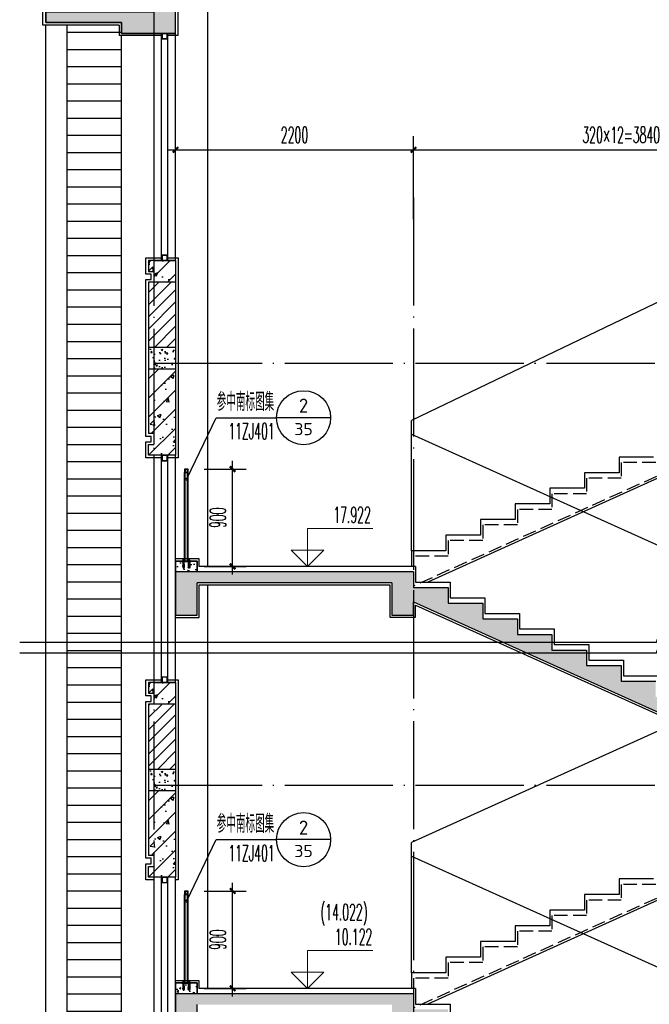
# Model space of a CAD drawing. Extents: x 1779708 to 7299578, y -1121471 to 88434.
# Tile 736 of 1056: x 6197951 to 6203771, y -957841 to -948740. Entities that reach past the tile are written whole.
import ezdxf
from ezdxf.enums import TextEntityAlignment as Align

# ---------------------------------------------------------------- set-up
doc = ezdxf.new("R2010")
doc.units = 0
doc.header["$LTSCALE"] = 1000
doc.header["$MEASUREMENT"] = 0
doc.linetypes.add('DASH', pattern=[0.35, 0.25, -0.1])
doc.linetypes.add('DOTE', pattern=[2.42, 2, -0.2, 0.02, -0.2])
doc.layers.get('0').update_dxf_attribs({"linetype": 'CONTINUOUS'})
doc.layers.get('Defpoints').update_dxf_attribs({"linetype": 'CONTINUOUS'})
doc.layers.add('DIM_ELEV', color=3, linetype='CONTINUOUS', lineweight=13)
for name, color, linetype in [('DIM_IDEN', 3, 'CONTINUOUS'), ('DIM_SYMB', 3, 'CONTINUOUS'), ('DOTE', 1, 'DOTE'), ('LG', 32, 'CONTINUOUS'), ('PUB_DIM', 3, 'CONTINUOUS'), ('PUB_TEXT', 7, 'CONTINUOUS'), ('S_E_STAIR', 4, 'CONTINUOUS'), ('WALL', 255, 'CONTINUOUS'), ('WINDOW', 2, 'CONTINUOUS'), ('可见线', 6, 'CONTINUOUS'), ('填充细线', 8, 'CONTINUOUS'), ('栏杆', 6, 'CONTINUOUS'), ('立面细线', 114, 'CONTINUOUS'), ('粉刷线', 213, 'CONTINUOUS')]:
    doc.layers.add(name, color=color, linetype=linetype)
doc.styles.add('_TCH_DIM', font='SIMPLEX.shx', dxfattribs={"width": 0.7, "bigfont": 'GBCBIG.shx'})
doc.styles.add('_TCH_DIM_T3', font='SIMPLEX.shx', dxfattribs={"width": 0.494118, "bigfont": 'GBCBIG.shx'})
doc.styles.get("Standard").update_dxf_attribs({"font": 'GBENOR', "bigfont": 'GBCBIG'})
doc.dimstyles.new('_TCH_ARCH&&50', dxfattribs={"dimtxt": 148.75, "dimasz": 50, "dimexe": 125, "dimexo": 150, "dimgap": 63.125, "dimtad": 1, "dimdec": 0, "dimzin": 0, "dimdsep": 46, "dimtxsty": '_TCH_DIM_T3', "dimblk": 'ARCHTICK', "dimcen": 0.09, "dimdle": 75, "dimclrt": 7, "dimazin": 2, "dimtfac": 1, "dimtdec": 0, "dimtix": 1, "dimtmove": 2, "dimatfit": 3, "dimfxl": 250, "dimtolj": 1, "dimtzin": 0, "dimarcsym": 0})
pattern_1 = [(45, (754033.014, 171675.97), (-56.1266008, 56.1266008), [])]
pattern_2 = [(45, (0, 0), (-88.3883476, 88.3883476), []), (50, (0, 0), (358.630091, -31.376067), [37.5, -412.5]), (355, (0, 0), (-69.375667, 376.096067), [30, -330]), (100.4514, (29.9, -2.6), (289.25469, 344.719771), [31.870095, -350.571056]), (46.1842, (0, 100), (533.620524, -82.759507), [56.25, -618.75]), (96.6356, (44.47, 93.1), (467.331353, 487.058935), [47.805144, -525.8565]), (351.1842, (0, 100), (467.330973, 487.0593), [45, -495]), (21, (50, 75), (298.453526, -201.309445), [37.5, -412.5]), (326, (50, 75), (121.657666, 362.575023), [30, -330]), (71.4514, (74.87, 58.22), (420.111314, 161.265248), [31.870095, -350.571056]), (37.5, (0, 0), (6.0799277, 166.446927), [0, -326, 0, -335, 0, -331.25]), (7.5, (0, 0), (131.5347687, 197.205856), [0, -191, 0, -318.5, 0, -126.25]), (327.5, (-111.5, 0), (266.911218, -11.277436), [0, -125, 0, -390, 0, -517.5]), (317.5, (-161.5, 0), (291.593085, 50.052491), [0, -162.5, 0, -259, 0, -367.5])]

# ---------------------------------------------------------------- blocks, each defined once
blk = doc.blocks.new('A$C7C724075')
at = {"layer": 'LG'}
for p, q in [((24, 65.4), (24, 883.4)), ((30, 65.4), (30, 883.4)), ((50, 65.4), (50, 883.4)), ((56, 65.4), (56, 883.4)), ((5.8, 67.3), (24, 67.3)), ((5.8, 65.4), (5.8, 67.3)), ((24, 65.4), (5.8, 65.4)), ((7.6, 74.9), (7.6, 70.5)), ((7.6, 69.1), (7.6, 67.3)), ((22.2, 69.1), (7.6, 69.1)), ((8.5, 13.7), (7.9, 4.5)), ((7.9, 4.5), (10.4, 4.5)), ((8.5, 54.5), (8.5, 13.7)), ((21.3, 54.5), (8.5, 54.5)), ((10.4, 4.5), (9.5, 0)), ((20, 76.4), (9.8, 76.4)), ((20, 69.1), (9.8, 69.1)), ((10.4, 79.1), (11.3, 80)), ((10.4, 79.1), (19.5, 79.1)), ((10.4, 76.4), (10.4, 79.1)), ((10.4, 54.5), (10.4, 65.4)), ((10.4, 36.4), (12.2, 36.4)), ((10.4, 4.5), (10.4, 36.4)), ((11.3, 80), (18.5, 80)), ((11.3, 70.5), (11.3, 74.9)), ((12.2, 36.4), (12.2, 4.5)), ((12.2, 4.5), (17.6, 4.5)), ((17.6, 4.5), (17.6, 36.4)), ((17.6, 36.4), (19.5, 36.4)), ((18.4, 70.5), (18.4, 74.9)), ((18.5, 80), (19.5, 79.1)), ((19.5, 79.1), (19.5, 76.4)), ((19.5, 54.5), (19.5, 65.4)), ((19.5, 36.4), (19.5, 4.5)), ((20.4, 0), (19.5, 4.5)), ((19.5, 4.5), (21.9, 4.5)), ((21.3, 13.7), (21.3, 54.5)), ((21.9, 4.5), (21.3, 13.7)), ((22.2, 70.5), (22.2, 74.9)), ((22.2, 67.3), (22.2, 69.1)), ((24, 67.3), (24, 65.4)), ((69.6, 79.1), (60.5, 79.1)), ((60.5, 54.5), (60.5, 65.4)), ((61.6, 70.5), (61.6, 74.9)), ((68.7, 70.5), (68.7, 74.9)), ((69.6, 54.5), (69.6, 65.4)), ((9.5, 0), (20.4, 0))]:
    blk.add_line(p, q, dxfattribs=at)
for points in [[(24, 915.4), (56, 915.4), (56, 883.4), (24, 883.4)], [(29, 910.4), (51, 910.4), (51, 888.4), (29, 888.4)], [(0, 59.4), (80, 59.4), (80, 65.4), (0, 65.4)], [(56, 65.4), (74.2, 65.4), (74.2, 67.3), (56, 67.3)], [(62.4, 4.5), (62.4, 36.4), (60.5, 36.4), (60.5, 4.5), (58.1, 4.5), (58.7, 13.7), (58.7, 54.5), (71.5, 54.5), (71.5, 13.7), (72.1, 4.5), (69.6, 4.5), (69.6, 36.4), (67.8, 36.4), (67.8, 4.5)]]:
    blk.add_lwpolyline(points, close=True, dxfattribs=at)
blk.add_lwpolyline([(60.9, 69.8, -0.152179), (58.5, 69.8, -0.414214), (57.8, 70.5), (57.8, 74.9, -0.414214), (58.5, 75.6, -0.152179), (60.9, 75.6, -0.414214), (61.6, 74.9, -0.414214), (62.4, 75.6, -0.106972), (68, 75.6, -0.414214), (68.7, 74.9, -0.414214), (69.5, 75.6, -0.163695), (71.6, 75.6, -0.414214), (72.4, 74.9), (72.4, 70.5, -0.414214), (71.6, 69.8, -0.163695), (69.5, 69.8, -0.414214), (68.7, 70.5, -0.414214), (68, 69.8, -0.106972), (62.4, 69.8, -0.414214), (61.6, 70.5, -0.414214)], format="xyb", close=True, dxfattribs=at)
for points in [[(57.8, 67.3), (57.8, 69.1), (72.4, 69.1), (72.4, 67.3)], [(69.6, 4.5), (70.5, 0), (59.6, 0), (60.5, 4.5)], [(69.6, 76.4), (69.6, 79.1), (68.7, 80), (61.5, 80), (60.5, 79.1), (60.5, 76.4)]]:
    blk.add_lwpolyline(points, dxfattribs=at)
for points in [[(59.3, 75.8, 0.133077), (60, 76.4), (70.2, 76.4, 0.130908), (70.8, 75.8)], [(59.3, 69.6, -0.133077), (60, 69.1), (70.2, 69.1, -0.130908), (70.8, 69.6)]]:
    blk.add_lwpolyline(points, format="xyb", dxfattribs=at)
at = {"layer": 'LG', "extrusion": (0, 0, -1)}
for centre, major_axis, start_param, end_param in [((8.4, 74.9), (-0.514, 0.514), 5.497787, 7.068583), ((8.4, 70.5), (0.514, 0.514), 2.356194, 3.926991), ((9.5, 72.4), (-2.42, 2.42), 0.460887, 1.10991), ((9.5, 73.1), (-2.42, 2.42), 3.602479, 4.251502), ((8.4, 77.3), (-1.17, 1.17), 2.950906, 3.471579), ((8.4, 68.2), (1.17, 1.17), -0.329986, 0.190687), ((10.5, 74.9), (0.514, 0.514), -0.785398, 0.785398), ((10.5, 70.5), (-0.514, 0.514), 2.356194, 3.926991), ((12, 74.9), (-0.514, 0.514), 5.497787, 7.068583), ((12, 70.5), (0.514, 0.514), 2.356194, 3.926991), ((14.8, 62.6), (9.42, 9.42), -0.998532, -0.572265), ((14.8, 82.8), (9.42, 9.42), 2.143061, 2.569328), ((17.6, 74.9), (0.514, 0.514), -0.785398, 0.785398), ((17.6, 70.5), (-0.514, 0.514), 2.356194, 3.926991), ((19.1, 74.9), (-0.514, 0.514), 5.497787, 7.068583), ((19.1, 70.5), (0.514, 0.514), 2.356194, 3.926991), ((20.3, 71.8), (-2.81, 2.81), 0.483357, 1.08744), ((20.3, 73.6), (-2.81, 2.81), 3.624949, 4.229032), ((21.4, 77.3), (1.17, 1.17), 2.80308, 3.332279), ((21.4, 68.2), (-1.17, 1.17), 6.092499, 6.621698), ((21.5, 74.9), (0.514, 0.514), -0.785398, 0.785398), ((21.5, 70.5), (-0.514, 0.514), 2.356194, 3.926991)]:
    blk.add_ellipse(centre, major_axis=major_axis, ratio=1, start_param=start_param, end_param=end_param, dxfattribs=at)
blk = doc.blocks.new('_ArchTick')
at = {"color": 0, "linetype": 'ByBlock', "const_width": 0.4}
blk.add_lwpolyline([(-0.5, -0.5), (0.5, 0.5)], dxfattribs=at)
blk = doc.blocks.new('*D2149')
at = {"layer": 'Defpoints', "color": 0, "transparency": 16777216}
for p in [(6201591.5, -949942.5), (6199391.5, -950734.5), (6201591.5, -950734.5)]:
    blk.add_point(p, dxfattribs=at)
at = {"layer": 'PUB_DIM', "color": 0, "lineweight": -2, "transparency": 16777216}
for p, q in [((6199391.5, -950584.5), (6199391.5, -949817.5)), ((6201591.5, -950584.5), (6201591.5, -949817.5)), ((6199316.5, -949942.5), (6201666.5, -949942.5))]:
    blk.add_line(p, q, dxfattribs=at)
at = {"layer": 'PUB_DIM', "color": 0, "lineweight": -2, "transparency": 16777216, "xscale": 50, "yscale": 50, "zscale": 50, "rotation": 180}
blk.add_blockref('_ArchTick', (6199391.5, -949942.5), dxfattribs=at)
at = {"layer": 'PUB_DIM', "color": 0, "lineweight": -2, "transparency": 16777216, "xscale": 50, "yscale": 50, "zscale": 50}
blk.add_blockref('_ArchTick', (6201591.5, -949942.5), dxfattribs=at)
at = {"layer": 'PUB_DIM', "color": 7, "transparency": 16777216, "insert": (6200491.5, -949805), "char_height": 148.75, "attachment_point": 5, "style": '_TCH_DIM_T3'}
blk.add_mtext('\\A1;2200', dxfattribs=at)
blk = doc.blocks.new('*D2150')
at = {"layer": 'Defpoints', "color": 0, "transparency": 16777216}
for p in [(6205431.5, -949942.5), (6201591.5, -950734.5), (6205431.5, -950734.5)]:
    blk.add_point(p, dxfattribs=at)
at = {"layer": 'PUB_DIM', "color": 0, "lineweight": -2, "transparency": 16777216}
for p, q in [((6201591.5, -950584.5), (6201591.5, -949817.5)), ((6205431.5, -950584.5), (6205431.5, -949817.5)), ((6201516.5, -949942.5), (6205506.5, -949942.5))]:
    blk.add_line(p, q, dxfattribs=at)
at = {"layer": 'PUB_DIM', "color": 0, "lineweight": -2, "transparency": 16777216, "xscale": 50, "yscale": 50, "zscale": 50, "rotation": 180}
blk.add_blockref('_ArchTick', (6201591.5, -949942.5), dxfattribs=at)
at = {"layer": 'PUB_DIM', "color": 0, "lineweight": -2, "transparency": 16777216, "xscale": 50, "yscale": 50, "zscale": 50}
blk.add_blockref('_ArchTick', (6205431.5, -949942.5), dxfattribs=at)
at = {"layer": 'PUB_DIM', "color": 7, "transparency": 16777216, "insert": (6203511.5, -949805), "char_height": 148.75, "attachment_point": 5, "style": '_TCH_DIM_T3'}
blk.add_mtext('\\A1;320×12=3840', dxfattribs=at)
blk = doc.blocks.new('*D2245')
at = {"layer": 'Defpoints', "color": 0, "transparency": 16777216}
for p in [(6199507.5, -952894.1), (6199919.4, -952894.1), (6199507.5, -953794.1)]:
    blk.add_point(p, dxfattribs=at)
at = {"layer": 'PUB_DIM', "color": 0, "lineweight": -2, "transparency": 16777216}
for p, q in [((6199657.5, -952894.1), (6200044.4, -952894.1)), ((6199919.4, -953869.1), (6199919.4, -952819.1)), ((6199657.5, -953794.1), (6200044.4, -953794.1))]:
    blk.add_line(p, q, dxfattribs=at)
at = {"layer": 'PUB_DIM', "color": 0, "lineweight": -2, "transparency": 16777216, "xscale": 50, "yscale": 50, "zscale": 50}
for p, rotation in [((6199919.4, -952894.1), 90), ((6199919.4, -953794.1), 270)]:
    blk.add_blockref('_ArchTick', p, dxfattribs=dict(at, rotation=rotation))
at = {"layer": 'PUB_DIM', "color": 7, "transparency": 16777216, "insert": (6199781.9, -953344.1), "char_height": 148.75, "attachment_point": 5, "rotation": 90, "style": '_TCH_DIM_T3'}
blk.add_mtext('\\A1;900', dxfattribs=at)
blk = doc.blocks.new('*D2246')
at = {"layer": 'Defpoints', "color": 0, "transparency": 16777216}
for p in [(6199507.5, -956794.1), (6199919.4, -956794.1), (6199507.5, -957694.1)]:
    blk.add_point(p, dxfattribs=at)
at = {"layer": 'PUB_DIM', "color": 0, "lineweight": -2, "transparency": 16777216}
for p, q in [((6199657.5, -956794.1), (6200044.4, -956794.1)), ((6199919.4, -957769.1), (6199919.4, -956719.1)), ((6199657.5, -957694.1), (6200044.4, -957694.1))]:
    blk.add_line(p, q, dxfattribs=at)
at = {"layer": 'PUB_DIM', "color": 0, "lineweight": -2, "transparency": 16777216, "xscale": 50, "yscale": 50, "zscale": 50}
for p, rotation in [((6199919.4, -956794.1), 90), ((6199919.4, -957694.1), 270)]:
    blk.add_blockref('_ArchTick', p, dxfattribs=dict(at, rotation=rotation))
at = {"layer": 'PUB_DIM', "color": 7, "transparency": 16777216, "insert": (6199781.9, -957244.1), "char_height": 148.75, "attachment_point": 5, "rotation": 90, "style": '_TCH_DIM_T3'}
blk.add_mtext('\\A1;900', dxfattribs=at)

msp = doc.modelspace()

# ---------------------------------------------------------------- hatches: boundary and pattern name
at = {"layer": '填充细线'}
h = msp.add_hatch(dxfattribs=at)
h.set_pattern_fill('钢筋混凝土', color=256, scale=50, style=0)
h.set_pattern_definition([(45, (754033.01, 172694.52), (-88.3883476, 88.3883476), []), (50, (754033, 172694.52), (358.630091, -31.376067), [37.5, -412.5]), (355, (754033, 172694.52), (-69.375667, 376.096067), [30, -330]), (100.4514, (754062.9, 172691.9), (289.25469, 344.71977), [31.870095, -350.571056]), (46.1842, (754033, 172794.52), (533.620524, -82.759507), [56.25, -618.75]), (96.6356, (754077.5, 172787.63), (467.331353, 487.058935), [47.805144, -525.8565]), (351.1842, (754033, 172794.5), (467.33097, 487.0593), [45, -495]), (21, (754083, 172769.52), (298.453526, -201.309445), [37.5, -412.5]), (326, (754083, 172769.52), (121.657666, 362.575023), [30, -330]), (71.4514, (754107.9, 172752.75), (420.111314, 161.265248), [31.870095, -350.571056]), (37.5, (754033.01, 172694.52), (6.0799277, 166.446927), [0, -326, 0, -335, 0, -331.25]), (7.5, (754033.01, 172694.52), (131.534769, 197.205856), [0, -191, 0, -318.5, 0, -126.25]), (327.5, (753921.51, 172694.52), (266.911218, -11.277436), [0, -125, 0, -390, 0, -517.5]), (317.5, (753871.51, 172694.52), (291.593085, 50.052491), [0, -162.5, 0, -259, 0, -367.5])])
h.paths.add_polyline_path([(6199391.5, -948116.3), (6208791.5, -948116.3), (6208791.5, -948616.3), (6208991.5, -948616.3), (6208991.5, -948116.3), (6209591.5, -948116.3), (6209591.5, -948016.3), (6199391.5, -948016.3), (6199391.5, -946866.3), (6198091.5, -946866.3), (6198091.5, -946966.3), (6199191.5, -946966.3), (6199191.5, -948666.3), (6198191.5, -948666.3), (6198191.5, -948766.3), (6198891.5, -948766.3), (6198891.5, -948866.3), (6199391.5, -948866.3)])
h = msp.add_hatch(dxfattribs=at)
h.set_pattern_fill('钢筋混凝土', color=256, scale=50)
h.set_pattern_definition([(45, (6199141.52, -951166.29), (-88.39, 88.39), []), (50, (6199141.52, -951166.3), (358.63, -31.38), [37.5, -412.5]), (355, (6199141.52, -951166.3), (-69.38, 376.1), [30, -330]), (100.45, (6199171.4, -951168.9), (289.25, 344.72), [31.87, -350.57]), (46.18, (6199141.5, -951066.3), (533.6, -82.76), [56.25, -618.75]), (96.64, (6199186, -951073.2), (467.33, 487.06), [47.8, -525.86]), (351.18, (6199141.5, -951066.3), (467.33, 487.06), [45, -495]), (21, (6199191.52, -951091.3), (298.45, -201.3), [37.5, -412.5]), (326, (6199191.52, -951091.3), (121.66, 362.58), [30, -330]), (71.45, (6199216.4, -951108.06), (420.1, 161.27), [31.87, -350.57]), (37.5, (6199141.52, -951166.29), (6.08, 166.447), [0, -326, 0, -335, 0, -331.25]), (7.5, (6199141.52, -951166.29), (131.53, 197.21), [0, -191, 0, -318.5, 0, -126.25]), (327.5, (6199030.02, -951166.29), (266.91, -11.277), [0, -125, 0, -390, 0, -517.5]), (317.5, (6198980.02, -951166.29), (291.59, 50.05), [0, -162.5, 0, -259, 0, -367.5])])
h.paths.add_polyline_path([(6199391.5, -950966.3), (6199141.5, -950966.3), (6199141.5, -951066.3), (6199191.5, -951066.3), (6199191.5, -951166.3), (6199391.5, -951166.3)])
h = msp.add_hatch(dxfattribs=at)
h.set_pattern_fill('ANSI31', color=256, scale=50, style=0)
h.set_pattern_definition(pattern_1)
h.paths.add_polyline_path([(6199391.5, -951166.3), (6199141.5, -951166.3), (6199141.5, -951766.3), (6199391.5, -951766.3)])
h = msp.add_hatch(dxfattribs=at)
h.set_pattern_fill('混凝土', color=256, scale=20)
h.set_pattern_definition([(50, (6199191.52, -951966.29), (143.45, -12.55), [15, -165]), (355, (6199191.52, -951966.29), (-27.75, 150.44), [12, -132]), (100.45, (6199203.47, -951967.33), (115.7, 137.89), [12.75, -140.23]), (46.184, (6199191.52, -951926.29), (213.45, -33.1), [22.5, -247.5]), (96.64, (6199209.3, -951929.05), (186.93, 194.82), [19.12, -210.34]), (351.18, (6199191.52, -951926.29), (186.93, 194.82), [18, -198]), (21, (6199211.52, -951936.29), (119.38, -80.524), [15, -165]), (326, (6199211.52, -951936.29), (48.66, 145.03), [12, -132]), (71.45, (6199221.47, -951943), (168.045, 64.51), [12.75, -140.23]), (37.5, (6199191.52, -951966.286), (2.432, 66.579), [0, -130.4, 0, -134, 0, -132.5]), (7.5, (6199191.52, -951966.286), (52.614, 78.882), [0, -76.4, 0, -127.4, 0, -50.5]), (327.5, (6199146.92, -951966.286), (106.7645, -4.511), [0, -50, 0, -156, 0, -207]), (317.5, (6199126.92, -951966.29), (116.637, 20.02), [0, -65, 0, -103.6, 0, -147])])
h.paths.add_polyline_path([(6199391.5, -951766.3), (6199141.5, -951766.3), (6199141.5, -951966.3), (6199391.5, -951966.3)])
h = msp.add_hatch(dxfattribs=at)
h.set_pattern_fill('钢筋混凝土', color=256, scale=50)
h.set_pattern_definition([(45, (754033.01, 171675.97), (-88.3883476, 88.3883476), []), (50, (754033, 171675.97), (358.630091, -31.376067), [37.5, -412.5]), (355, (754033, 171675.97), (-69.375667, 376.096067), [30, -330]), (100.4514, (754062.9, 171673.35), (289.25469, 344.71977), [31.870095, -350.571056]), (46.1842, (754033, 171775.97), (533.620524, -82.759507), [56.25, -618.75]), (96.6356, (754077.5, 171769.07), (467.331353, 487.058935), [47.805144, -525.8565]), (351.1842, (754033, 171775.97), (467.33097, 487.0593), [45, -495]), (21, (754083, 171750.97), (298.453526, -201.309445), [37.5, -412.5]), (326, (754083, 171750.97), (121.657666, 362.575023), [30, -330]), (71.4514, (754107.9, 171734.2), (420.111314, 161.265248), [31.870095, -350.571056]), (37.5, (754033.01, 171675.97), (6.0799277, 166.446927), [0, -326, 0, -335, 0, -331.25]), (7.5, (754033.01, 171675.97), (131.534769, 197.205856), [0, -191, 0, -318.5, 0, -126.25]), (327.5, (753921.51, 171675.97), (266.911218, -11.277436), [0, -125, 0, -390, 0, -517.5]), (317.5, (753871.51, 171675.97), (291.593085, 50.052491), [0, -162.5, 0, -259, 0, -367.5])])
h.paths.add_polyline_path([(6199391.5, -951966.3), (6199191.5, -951966.3), (6199191.5, -952766.3), (6199391.5, -952766.3)])
h.paths.add_polyline_path([(6199191.5, -951966.3), (6199141.5, -951966.3), (6199141.5, -952566.3), (6199191.5, -952566.3)])
h.paths.add_polyline_path([(6199191.5, -952666.3), (6199141.5, -952666.3), (6199141.5, -952766.3), (6199191.5, -952766.3)])
h = msp.add_hatch(dxfattribs=at)
h.set_pattern_fill('混凝土', color=256, scale=20, style=0)
h.set_pattern_definition([(50, (913294.77, 172766.75), (143.4520365, -12.550427), [15, -165]), (355, (913294.77, 172766.75), (-27.7502667, 150.4384267), [12, -132]), (100.4514, (913306.72, 172765.7), (115.7018763, 137.8879084), [12.748038, -140.2284224]), (46.1842, (913294.77, 172806.75), (213.44821, -33.103803), [22.5, -247.5]), (96.6356, (913312.56, 172803.99), (186.932541, 194.823574), [19.122058, -210.3426]), (351.1842, (913294.77, 172806.75), (186.932389, 194.82372), [18, -198]), (21, (913314.77, 172796.75), (119.3814104, -80.5237781), [15, -165]), (326, (913314.77, 172796.75), (48.6630664, 145.030009), [12, -132]), (71.4514, (913324.72, 172790.04), (168.0445257, 64.5060993), [12.748038, -140.2284224]), (37.5, (913294.77, 172766.746), (2.43197106, 66.57877077), [0, -130.4, 0, -134, 0, -132.5]), (7.5, (913294.77, 172766.746), (52.6139075, 78.8823424), [0, -76.4, 0, -127.4, 0, -50.5]), (327.5, (913250.17, 172766.746), (106.76448723, -4.51097435), [0, -50, 0, -156, 0, -207]), (317.5, (913230.17, 172766.75), (116.6372339, 20.0209965), [0, -65, 0, -103.6, 0, -147])])
h.paths.add_polyline_path([(6199391.5, -953744.1), (6199591.5, -953744.1), (6199591.5, -953844.1), (6199391.5, -953844.1)])
h = msp.add_hatch(dxfattribs=at)
h.set_pattern_fill('钢筋混凝土', color=256, scale=50, style=0)
h.set_pattern_definition(pattern_2)
h.paths.add_polyline_path([(6209591.5, -955917), (6208991.5, -955917), (6208991.5, -956017), (6209591.5, -956017)])
h.paths.add_polyline_path([(6208991.5, -956466.3), (6208991.5, -955866.3), (6205751.5, -955866.3), (6205751.5, -955721.8), (6205431.5, -955721.8), (6205431.5, -955577.4), (6205111.5, -955577.4), (6205111.5, -955433), (6204791.5, -955433), (6204791.5, -955288.5), (6204471.5, -955288.5), (6204471.5, -955144.1), (6204151.5, -955144.1), (6204151.5, -954999.6), (6203831.5, -954999.6), (6203831.5, -954855.2), (6203511.5, -954855.2), (6203511.5, -954710.7), (6203191.5, -954710.7), (6203191.5, -954566.3), (6202871.5, -954566.3), (6202871.5, -954421.8), (6202551.5, -954421.8), (6202551.5, -954277.4), (6202231.5, -954277.4), (6202231.5, -954133), (6201911.5, -954133), (6201911.5, -953988.5), (6201591.5, -953988.5), (6201591.5, -953844.1), (6199391.5, -953844.1), (6199391.5, -954244.1), (6199591.5, -954244.1), (6199591.5, -953944.1), (6201391.5, -953944.1), (6201391.5, -954244.1), (6201591.5, -954244.1), (6201591.5, -954120.2), (6205751.5, -955997.9), (6205751.5, -956267), (6205951.5, -956267), (6205951.5, -955967), (6208791.5, -955967), (6208791.5, -956466.3)])
h = msp.add_hatch(dxfattribs=at)
h.set_pattern_fill('钢筋混凝土', color=256, scale=50)
h.set_pattern_definition([(45, (6199141.52, -955066.29), (-88.39, 88.39), []), (50, (6199141.52, -955066.3), (358.63, -31.38), [37.5, -412.5]), (355, (6199141.52, -955066.3), (-69.38, 376.1), [30, -330]), (100.45, (6199171.4, -955068.9), (289.25, 344.72), [31.87, -350.57]), (46.18, (6199141.5, -954966.3), (533.6, -82.76), [56.25, -618.75]), (96.64, (6199186, -954973.2), (467.33, 487.06), [47.8, -525.86]), (351.18, (6199141.5, -954966.3), (467.33, 487.06), [45, -495]), (21, (6199191.52, -954991.3), (298.45, -201.3), [37.5, -412.5]), (326, (6199191.52, -954991.3), (121.66, 362.58), [30, -330]), (71.45, (6199216.4, -955008.06), (420.1, 161.27), [31.87, -350.57]), (37.5, (6199141.52, -955066.29), (6.08, 166.447), [0, -326, 0, -335, 0, -331.25]), (7.5, (6199141.52, -955066.29), (131.53, 197.21), [0, -191, 0, -318.5, 0, -126.25]), (327.5, (6199030.02, -955066.29), (266.91, -11.277), [0, -125, 0, -390, 0, -517.5]), (317.5, (6198980.02, -955066.29), (291.59, 50.05), [0, -162.5, 0, -259, 0, -367.5])])
h.paths.add_polyline_path([(6199391.5, -954866.3), (6199141.5, -954866.3), (6199141.5, -954966.3), (6199191.5, -954966.3), (6199191.5, -955066.3), (6199391.5, -955066.3)])
h = msp.add_hatch(dxfattribs=at)
h.set_pattern_fill('ANSI31', color=256, scale=50, style=0)
h.set_pattern_definition(pattern_1)
h.paths.add_polyline_path([(6199391.5, -955066.3), (6199141.5, -955066.3), (6199141.5, -955666.3), (6199391.5, -955666.3)])
h = msp.add_hatch(dxfattribs=at)
h.set_pattern_fill('混凝土', color=256, scale=20)
h.set_pattern_definition([(50, (6199191.52, -955866.29), (143.45, -12.55), [15, -165]), (355, (6199191.52, -955866.29), (-27.75, 150.44), [12, -132]), (100.45, (6199203.47, -955867.33), (115.7, 137.89), [12.75, -140.23]), (46.184, (6199191.52, -955826.29), (213.45, -33.1), [22.5, -247.5]), (96.64, (6199209.3, -955829.05), (186.93, 194.82), [19.12, -210.34]), (351.18, (6199191.52, -955826.29), (186.93, 194.82), [18, -198]), (21, (6199211.52, -955836.29), (119.38, -80.524), [15, -165]), (326, (6199211.52, -955836.29), (48.66, 145.03), [12, -132]), (71.45, (6199221.47, -955843), (168.045, 64.51), [12.75, -140.23]), (37.5, (6199191.52, -955866.286), (2.432, 66.579), [0, -130.4, 0, -134, 0, -132.5]), (7.5, (6199191.52, -955866.286), (52.614, 78.882), [0, -76.4, 0, -127.4, 0, -50.5]), (327.5, (6199146.92, -955866.286), (106.7645, -4.511), [0, -50, 0, -156, 0, -207]), (317.5, (6199126.92, -955866.29), (116.637, 20.02), [0, -65, 0, -103.6, 0, -147])])
h.paths.add_polyline_path([(6199391.5, -955666.3), (6199141.5, -955666.3), (6199141.5, -955866.3), (6199391.5, -955866.3)])
h = msp.add_hatch(dxfattribs=at)
h.set_pattern_fill('钢筋混凝土', color=256, scale=50)
h.set_pattern_definition([(45, (754033.01, 167775.97), (-88.3883476, 88.3883476), []), (50, (754033, 167775.97), (358.630091, -31.376067), [37.5, -412.5]), (355, (754033, 167775.97), (-69.375667, 376.096067), [30, -330]), (100.4514, (754062.9, 167773.35), (289.25469, 344.71977), [31.870095, -350.571056]), (46.1842, (754033, 167875.97), (533.620524, -82.759507), [56.25, -618.75]), (96.6356, (754077.5, 167869.07), (467.331353, 487.058935), [47.805144, -525.8565]), (351.1842, (754033, 167875.97), (467.33097, 487.0593), [45, -495]), (21, (754083, 167850.97), (298.453526, -201.309445), [37.5, -412.5]), (326, (754083, 167850.97), (121.657666, 362.575023), [30, -330]), (71.4514, (754107.9, 167834.2), (420.111314, 161.265248), [31.870095, -350.571056]), (37.5, (754033.01, 167775.97), (6.0799277, 166.446927), [0, -326, 0, -335, 0, -331.25]), (7.5, (754033.01, 167775.97), (131.534769, 197.205856), [0, -191, 0, -318.5, 0, -126.25]), (327.5, (753921.51, 167775.97), (266.911218, -11.277436), [0, -125, 0, -390, 0, -517.5]), (317.5, (753871.51, 167775.97), (291.593085, 50.052491), [0, -162.5, 0, -259, 0, -367.5])])
h.paths.add_polyline_path([(6199391.5, -955866.3), (6199191.5, -955866.3), (6199191.5, -956666.3), (6199391.5, -956666.3)])
h.paths.add_polyline_path([(6199191.5, -955866.3), (6199141.5, -955866.3), (6199141.5, -956466.3), (6199191.5, -956466.3)])
h.paths.add_polyline_path([(6199191.5, -956566.3), (6199141.5, -956566.3), (6199141.5, -956666.3), (6199191.5, -956666.3)])
h = msp.add_hatch(dxfattribs=at)
h.set_pattern_fill('混凝土', color=256, scale=20, style=0)
h.set_pattern_definition([(50, (913344.77, 168866.75), (143.4520365, -12.550427), [15, -165]), (355, (913344.77, 168866.75), (-27.7502667, 150.4384267), [12, -132]), (100.4514, (913356.72, 168865.7), (115.7018763, 137.8879084), [12.748038, -140.2284224]), (46.1842, (913344.77, 168906.75), (213.44821, -33.103803), [22.5, -247.5]), (96.6356, (913362.56, 168903.99), (186.932541, 194.823574), [19.122058, -210.3426]), (351.1842, (913344.77, 168906.75), (186.932389, 194.82372), [18, -198]), (21, (913364.77, 168896.75), (119.3814104, -80.5237781), [15, -165]), (326, (913364.77, 168896.75), (48.6630664, 145.030009), [12, -132]), (71.4514, (913374.72, 168890.04), (168.0445257, 64.5060993), [12.748038, -140.2284224]), (37.5, (913344.77, 168866.746), (2.43197106, 66.57877077), [0, -130.4, 0, -134, 0, -132.5]), (7.5, (913344.77, 168866.746), (52.6139075, 78.8823424), [0, -76.4, 0, -127.4, 0, -50.5]), (327.5, (913300.17, 168866.746), (106.76448723, -4.51097435), [0, -50, 0, -156, 0, -207]), (317.5, (913280.17, 168866.75), (116.6372339, 20.0209965), [0, -65, 0, -103.6, 0, -147])])
h.paths.add_polyline_path([(6199391.5, -957644.1), (6199591.5, -957644.1), (6199591.5, -957744.1), (6199391.5, -957744.1)])
h = msp.add_hatch(dxfattribs=at)
h.set_pattern_fill('钢筋混凝土', color=256, scale=50, style=0)
h.set_pattern_definition(pattern_2)
h.paths.add_polyline_path([(6209591.5, -959817), (6208991.5, -959817), (6208991.5, -959917), (6209591.5, -959917)])
h.paths.add_polyline_path([(6208991.5, -960366.3), (6208991.5, -959766.3), (6205751.5, -959766.3), (6205751.5, -959621.8), (6205431.5, -959621.8), (6205431.5, -959477.4), (6205111.5, -959477.4), (6205111.5, -959333), (6204791.5, -959333), (6204791.5, -959188.5), (6204471.5, -959188.5), (6204471.5, -959044.1), (6204151.5, -959044.1), (6204151.5, -958899.6), (6203831.5, -958899.6), (6203831.5, -958755.2), (6203511.5, -958755.2), (6203511.5, -958610.7), (6203191.5, -958610.7), (6203191.5, -958466.3), (6202871.5, -958466.3), (6202871.5, -958321.8), (6202551.5, -958321.8), (6202551.5, -958177.4), (6202231.5, -958177.4), (6202231.5, -958033), (6201911.5, -958033), (6201911.5, -957888.5), (6201591.5, -957888.5), (6201591.5, -957744.1), (6199391.5, -957744.1), (6199391.5, -958144.1), (6199591.5, -958144.1), (6199591.5, -957844.1), (6201391.5, -957844.1), (6201391.5, -958144.1), (6201591.5, -958144.1), (6201591.5, -958020.2), (6205751.5, -959897.9), (6205751.5, -960167), (6205951.5, -960167), (6205951.5, -959867), (6208791.5, -959867), (6208791.5, -960366.3)])
at = {"layer": '立面细线'}
h = msp.add_hatch(dxfattribs=at)
h.set_pattern_fill('ANSI31', color=256, scale=100, angle=135, style=0)
h.set_pattern_definition([(180, (420502.22, 530376.69), (-1e-14, -158.75), [])])
h.paths.add_polyline_path([(6198891.5, -958966.3), (6198391.5, -958966.3), (6198391.5, -948766.3), (6198891.5, -948766.3)])

# ---------------------------------------------------------------- linework, layer by layer
at = {"layer": 'DIM_ELEV'}
for p, q in [((6200611.5, -953793.8), (6200611.5, -953443.8)), ((6200611.5, -953443.8), (6201215.3, -953443.8)), ((6200611.5, -953793.8), (6200461.5, -953643.8)), ((6200461.5, -953643.8), (6200761.5, -953643.8)), ((6200611.5, -953793.8), (6200761.5, -953643.8)), ((6200611.5, -957694.1), (6200611.5, -957344.1)), ((6200611.5, -957344.1), (6201215.3, -957344.1)), ((6200611.5, -957694.1), (6200461.5, -957544.1)), ((6200461.5, -957544.1), (6200761.5, -957544.1)), ((6200611.5, -957694.1), (6200761.5, -957544.1))]:
    msp.add_line(p, q, dxfattribs=at)
at = {"layer": 'DIM_IDEN'}
for p, q in [((6199500.8, -952978.3), (6199767.8, -952419.4)), ((6199767.8, -952419.4), (6200325.4, -952419.4)), ((6200825.4, -952419.4), (6200325.4, -952419.4)), ((6199500.8, -956878.3), (6199767.8, -956319.4)), ((6199767.8, -956319.4), (6200325.4, -956319.4)), ((6200825.4, -956319.4), (6200325.4, -956319.4))]:
    msp.add_line(p, q, dxfattribs=at)
for points in [[(6199505.9, -952986.5, 1), (6199487.7, -952986.5, 1)], [(6199505.9, -956886.5, 1), (6199487.7, -956886.5, 1)]]:
    msp.add_lwpolyline(points, format="xyb", close=True, dxfattribs=at)
for centre in [(6200575.4, -952419.4), (6200575.4, -956319.4)]:
    msp.add_circle(centre, 250, dxfattribs=at)
at = {"layer": 'DIM_SYMB'}
for points in [[(6197951.2, -954493.7), (6203836.7, -954493.7), (6203874.9, -954388.7), (6203912, -954598.7), (6203949.2, -954493.7), (6209834.8, -954493.7)], [(6197951.2, -954593.7), (6203836.7, -954593.7), (6203874.9, -954488.7), (6203912, -954698.7), (6203949.2, -954593.7), (6209834.8, -954593.7)]]:
    msp.add_lwpolyline(points, dxfattribs=at)
at = {"layer": 'DOTE', "ltscale": 0.5}
for p, q in [((6199191.5, -947966.3), (6199191.5, -968179)), ((6201591.5, -950383.1), (6201591.5, -968875.6))]:
    msp.add_line(p, q, dxfattribs=at)
for points in [[(6199191.5, -951916.3), (6209229.2, -951916.3)], [(6199191.5, -955816.3), (6209229.2, -955816.3)]]:
    msp.add_lwpolyline(points, dxfattribs=at)
at = {"layer": 'S_E_STAIR', "linetype": 'DASH', "ltscale": 0.5}
for p, q in [((6205431.5, -952242.4), (6201591.5, -953975.7)), ((6205751.2, -955998.1), (6201591.5, -957875.7))]:
    msp.add_line(p, q, dxfattribs=at)
at = {"layer": 'S_E_STAIR', "ltscale": 0.5}
for p, q in [((6205411.5, -952273.4), (6201722.6, -953938.5)), ((6205731.5, -956028.9), (6201722.6, -957838.5))]:
    msp.add_line(p, q, dxfattribs=at)
for points in [[(6203811.5, -952783), (6203491.5, -952783), (6203491.5, -952927.4), (6203171.5, -952927.4), (6203171.5, -953071.8), (6202851.5, -953071.8), (6202851.5, -953216.3), (6202531.5, -953216.3), (6202531.5, -953360.7), (6202211.5, -953360.7), (6202211.5, -953505.2), (6201891.5, -953505.2), (6201891.5, -953649.6), (6201571.5, -953649.6), (6201571.5, -953794.1)], [(6203811.5, -956683), (6203491.5, -956683), (6203491.5, -956827.4), (6203171.5, -956827.4), (6203171.5, -956971.8), (6202851.5, -956971.8), (6202851.5, -957116.3), (6202531.5, -957116.3), (6202531.5, -957260.7), (6202211.5, -957260.7), (6202211.5, -957405.2), (6201891.5, -957405.2), (6201891.5, -957549.6), (6201571.5, -957549.6), (6201571.5, -957694.1)]]:
    msp.add_lwpolyline(points, dxfattribs=at)
at = {"layer": 'S_E_STAIR', "linetype": 'DASH', "ltscale": 0.5}
for points in [[(6203831.5, -952833), (6203511.5, -952833), (6203511.5, -952977.4), (6203191.5, -952977.4), (6203191.5, -953121.8), (6202871.5, -953121.8), (6202871.5, -953266.3), (6202551.5, -953266.3), (6202551.5, -953410.7), (6202231.5, -953410.7), (6202231.5, -953555.2), (6201911.5, -953555.2), (6201911.5, -953699.6), (6201591.5, -953699.6), (6201591.5, -953844.1)], [(6203831.5, -956733), (6203511.5, -956733), (6203511.5, -956877.4), (6203191.5, -956877.4), (6203191.5, -957021.8), (6202871.5, -957021.8), (6202871.5, -957166.3), (6202551.5, -957166.3), (6202551.5, -957310.7), (6202231.5, -957310.7), (6202231.5, -957455.2), (6201911.5, -957455.2), (6201911.5, -957599.6), (6201591.5, -957599.6), (6201591.5, -957744.1)]]:
    msp.add_lwpolyline(points, dxfattribs=at)
at = {"layer": 'WALL'}
for p, q in [((6199391.5, -948866.3), (6199391.5, -948116.3)), ((6199391.5, -950966.3), (6199141.5, -950966.3)), ((6199141.5, -950966.3), (6199141.5, -951066.3)), ((6199391.5, -950966.3), (6199391.5, -952766.3)), ((6199141.5, -951066.3), (6199191.5, -951066.3)), ((6199191.5, -951066.3), (6199191.5, -951166.3)), ((6199391.5, -951166.3), (6199141.5, -951166.3)), ((6199141.5, -951166.3), (6199141.5, -952566.3)), ((6199141.5, -951766.3), (6199391.5, -951766.3)), ((6199141.5, -951966.3), (6199391.5, -951966.3)), ((6199191.5, -952566.3), (6199141.5, -952566.3)), ((6199191.5, -952566.3), (6199191.5, -952666.3)), ((6199141.5, -952766.3), (6199141.5, -952666.3)), ((6199141.5, -952666.3), (6199191.5, -952666.3)), ((6199391.5, -952766.3), (6199141.5, -952766.3)), ((6199391.5, -954866.3), (6199141.5, -954866.3)), ((6199141.5, -954866.3), (6199141.5, -954966.3)), ((6199391.5, -954866.3), (6199391.5, -956666.3)), ((6199141.5, -954966.3), (6199191.5, -954966.3)), ((6199191.5, -954966.3), (6199191.5, -955066.3)), ((6199391.5, -955066.3), (6199141.5, -955066.3)), ((6199141.5, -955066.3), (6199141.5, -956466.3)), ((6199141.5, -955666.3), (6199391.5, -955666.3)), ((6199141.5, -955866.3), (6199391.5, -955866.3)), ((6199191.5, -956466.3), (6199141.5, -956466.3)), ((6199191.5, -956466.3), (6199191.5, -956566.3)), ((6199141.5, -956666.3), (6199141.5, -956566.3)), ((6199141.5, -956566.3), (6199191.5, -956566.3)), ((6199391.5, -956666.3), (6199141.5, -956666.3))]:
    msp.add_line(p, q, dxfattribs=at)
for points in [[(6198891.5, -948866.3), (6198891.5, -948766.3), (6198191.5, -948766.3), (6198191.5, -948666.3), (6199191.5, -948666.3)], [(6199391.5, -948866.3), (6198891.5, -948866.3)], [(6199591.5, -953844.1), (6199591.5, -953744.1), (6199391.5, -953744.1), (6199391.5, -953844.1)], [(6201591.5, -953844.1), (6199391.5, -953844.1)], [(6199591.5, -953844.1), (6199391.5, -953844.1), (6199391.5, -954244.1), (6199591.5, -954244.1), (6199591.5, -953944.1)], [(6201591.5, -953844.1), (6201591.5, -953988.5), (6201911.5, -953988.5), (6201911.5, -954133), (6202231.5, -954133), (6202231.5, -954277.4), (6202551.5, -954277.4), (6202551.5, -954421.8), (6202871.5, -954421.8), (6202871.5, -954566.3), (6203191.5, -954566.3), (6203191.5, -954710.7), (6203511.5, -954710.7), (6203511.5, -954855.2), (6203831.5, -954855.2)], [(6201391.5, -953944.1), (6199591.5, -953944.1)], [(6201391.5, -953944.1), (6201391.5, -954244.1), (6201591.5, -954244.1), (6201591.5, -954120.2)], [(6201591.5, -954120.2), (6205751.5, -955997.9)], [(6199591.5, -957744.1), (6199591.5, -957644.1), (6199391.5, -957644.1), (6199391.5, -957744.1)], [(6201591.5, -957744.1), (6199391.5, -957744.1)], [(6199591.5, -957744.1), (6199391.5, -957744.1), (6199391.5, -958144.1), (6199591.5, -958144.1), (6199591.5, -957844.1)], [(6201591.5, -957744.1), (6201591.5, -957888.5)]]:
    msp.add_lwpolyline(points, dxfattribs=at)
at = {"layer": 'WINDOW'}
for p, q in [((6199261.5, -950966.3), (6199261.5, -948866.3)), ((6199321.5, -950966.3), (6199321.5, -948866.3)), ((6199261.5, -954866.3), (6199261.5, -952766.3)), ((6199321.5, -954866.3), (6199321.5, -952766.3)), ((6199261.5, -958766.3), (6199261.5, -956666.3)), ((6199321.5, -958766.3), (6199321.5, -956666.3))]:
    msp.add_line(p, q, dxfattribs=at)
for points in [[(6199391.5, -948866.3), (6199191.5, -948866.3), (6199191.5, -950966.3), (6199391.5, -950966.3)], [(6199316.5, -948916.3), (6199316.5, -948866.3), (6199266.5, -948866.3), (6199266.5, -948916.3)], [(6199314.5, -948914.3), (6199314.5, -948868.3), (6199268.5, -948868.3), (6199268.5, -948914.3)], [(6199316.5, -950966.3), (6199316.5, -950916.3), (6199266.5, -950916.3), (6199266.5, -950966.3)], [(6199314.5, -950964.3), (6199314.5, -950918.3), (6199268.5, -950918.3), (6199268.5, -950964.3)], [(6199391.5, -952766.3), (6199191.5, -952766.3), (6199191.5, -954866.3), (6199391.5, -954866.3)], [(6199316.5, -952816.3), (6199316.5, -952766.3), (6199266.5, -952766.3), (6199266.5, -952816.3)], [(6199314.5, -952814.3), (6199314.5, -952768.3), (6199268.5, -952768.3), (6199268.5, -952814.3)], [(6199316.5, -954866.3), (6199316.5, -954816.3), (6199266.5, -954816.3), (6199266.5, -954866.3)], [(6199314.5, -954864.3), (6199314.5, -954818.3), (6199268.5, -954818.3), (6199268.5, -954864.3)], [(6199391.5, -956666.3), (6199191.5, -956666.3), (6199191.5, -958766.3), (6199391.5, -958766.3)], [(6199316.5, -956716.3), (6199316.5, -956666.3), (6199266.5, -956666.3), (6199266.5, -956716.3)], [(6199314.5, -956714.3), (6199314.5, -956668.3), (6199268.5, -956668.3), (6199268.5, -956714.3)]]:
    msp.add_lwpolyline(points, close=True, dxfattribs=at)
at = {"layer": '可见线'}
for p, q in [((6199691.5, -953794.1), (6199691.5, -948136.3)), ((6198191.5, -958839.7), (6198191.5, -948791.3)), ((6198391.5, -958837.2), (6198391.5, -948791.3)), ((6198891.5, -958741.3), (6198891.5, -948886.3)), ((6199691.5, -957694.1), (6199691.5, -953964.5))]:
    msp.add_line(p, q, dxfattribs=at)
at = {"layer": '填充细线'}
for points in [[(6199391.5, -948116.3), (6208791.5, -948116.3), (6208791.5, -948616.3), (6208991.5, -948616.3), (6208991.5, -948116.3), (6209591.5, -948116.3), (6209591.5, -948016.3), (6199391.5, -948016.3), (6199391.5, -946866.3), (6198091.5, -946866.3), (6198091.5, -946966.3), (6199191.5, -946966.3), (6199191.5, -948666.3), (6198191.5, -948666.3), (6198191.5, -948766.3), (6198891.5, -948766.3), (6198891.5, -948866.3), (6199391.5, -948866.3)], [(6199391.5, -953744.1), (6199591.5, -953744.1), (6199591.5, -953844.1), (6199391.5, -953844.1)], [(6199391.5, -957644.1), (6199591.5, -957644.1), (6199591.5, -957744.1), (6199391.5, -957744.1)]]:
    msp.add_lwpolyline(points, close=True, dxfattribs=at)
at = {"layer": '栏杆'}
for p, q in [((6205481.5, -950566.3), (6201571.5, -952444.1)), ((6201571.5, -953649.6), (6201571.5, -952444.1)), ((6201571.5, -952570.5), (6205771.5, -954466.3)), ((6205431.5, -954601.7), (6201571.5, -956344.1)), ((6201571.5, -957549.6), (6201571.5, -956344.1)), ((6201571.5, -956470.5), (6205771.5, -958366.3))]:
    msp.add_line(p, q, dxfattribs=at)
at = {"layer": '粉刷线'}
msp.add_line((6198871.5, -948791.3), (6198871.5, -948886.3), dxfattribs=at)
for points in [[(6198871.5, -948791.3), (6198166.5, -948791.3), (6198166.5, -946991.3), (6198066.5, -946991.3), (6198066.5, -946841.3), (6199166.5, -946831.3), (6199166.5, -946281.3), (6199416.5, -946291.3), (6199416.5, -947629.6)], [(6209591.5, -948136.3), (6209011.5, -948136.3), (6209011.5, -948636.3), (6208771.5, -948636.3), (6208771.5, -948136.3), (6199411.5, -948136.3), (6199411.5, -948886.3), (6199316.5, -948886.3)], [(6199266.5, -948886.3), (6198871.5, -948886.3)], [(6199266.5, -952791.3), (6199116.5, -952791.3), (6199116.5, -952641.3), (6199166.5, -952641.3), (6199166.5, -952591.3), (6199116.5, -952591.3), (6199116.5, -951141.3), (6199166.5, -951141.3), (6199166.5, -951091.3), (6199116.5, -951091.3), (6199116.5, -950941.3), (6199266.5, -950941.3)], [(6199316.5, -950941.3), (6199416.5, -950941.3), (6199416.5, -952791.3)], [(6199416.5, -952791.3), (6199316.5, -952791.3)], [(6199611.5, -953794.1), (6199611.5, -953724.1), (6199391.5, -953724.1)], [(6201611.5, -953794.1), (6199611.5, -953794.1)], [(6201611.5, -953794.1), (6201611.5, -953938.5), (6201931.5, -953938.5), (6201931.5, -954083), (6202251.5, -954083), (6202251.5, -954227.4), (6202571.5, -954227.4), (6202571.5, -954371.8), (6202891.5, -954371.8), (6202891.5, -954516.3), (6203211.5, -954516.3), (6203211.5, -954660.7), (6203531.5, -954660.7), (6203531.5, -954805.2), (6203851.5, -954805.2)], [(6199391.5, -954264.5), (6199611.5, -954264.5), (6199611.5, -953964.5), (6201371.5, -953964.5), (6201371.5, -954264.3), (6201611.5, -954264.3), (6201611.5, -954151.1), (6205731.5, -956010.9), (6205731.5, -956286.5), (6205971.5, -956286.5), (6205971.5, -955986.5), (6208771.5, -955986.5), (6208771.5, -956487), (6209011.5, -956487), (6209011.5, -956037), (6209591.5, -956037)], [(6199191.5, -956691.3), (6199116.5, -956691.3), (6199116.5, -956541.3), (6199166.5, -956541.3), (6199166.5, -956491.3), (6199116.5, -956491.3), (6199116.5, -955041.3), (6199166.5, -955041.3), (6199166.5, -954991.3), (6199116.5, -954991.3), (6199116.5, -954841.3), (6199266.5, -954841.3)], [(6199316.5, -954841.3), (6199416.5, -954841.3), (6199416.5, -956691.3)], [(6199416.5, -956691.3), (6199391.5, -956691.3)], [(6199611.5, -957694.1), (6199611.5, -957624.1), (6199391.5, -957624.1)], [(6201611.5, -957694.1), (6199611.5, -957694.1)], [(6201611.5, -957694.1), (6201611.5, -957838.5), (6201931.5, -957838.5), (6201931.5, -957983)]]:
    msp.add_lwpolyline(points, dxfattribs=at)

# ---------------------------------------------------------------- block references
at = {"layer": 'WALL', "xscale": -1}
for p in [(6199531.5, -953809.5), (6199531.5, -957709.5)]:
    msp.add_blockref('A$C7C724075', p, dxfattribs=at)

# ---------------------------------------------------------------- texts
at = {"layer": 'PUB_TEXT', "style": '_TCH_DIM'}
for s, height, width, p in [('参中南标图集', 168.79, 0.7, (6199772.3, -952356.3)), ('11ZJ401', 148.75, 0.494118, (6199879.8, -952618.2)), ('参中南标图集', 168.79, 0.7, (6199772.3, -956256.3)), ('11ZJ401', 148.75, 0.494118, (6199879.8, -956518.2))]:
    msp.add_text(s, height=height, dxfattribs=dict(at, width=width)).set_placement(p)
at = {"layer": 'PUB_TEXT', "color": 7}
for s, height, width, p, p2 in [('2', 130.6, 0.995924, (6200532.3, -952373.1), (6200618.5, -952373.1)), ('35', 112.17, 1.056558, (6200490.1, -952580.7), (6200660.7, -952580.7)), ('2', 130.6, 0.995924, (6200532.3, -956273.1), (6200618.5, -956273.1)), ('35', 112.17, 1.056558, (6200490.1, -956480.7), (6200660.7, -956480.7))]:
    msp.add_text(s, height=height, dxfattribs=dict(at, width=width)).set_placement(p, p2, align=Align.FIT)
at = {"layer": 'PUB_TEXT', "color": 7, "style": '_TCH_DIM', "width": 0.494118}
for s, p in [('17.922', (6200850.3, -953391.3)), ('(14.022)', (6200731.3, -957064.1)), ('10.122', (6200864.3, -957291.6))]:
    msp.add_text(s, height=148.75, dxfattribs=at).set_placement(p)

# ---------------------------------------------------------------- dimensions: what is measured, and where the dimension line sits
at = {"layer": 'PUB_DIM'}
for p1, p2, distance, picture, middle in [((6199391.5, -950734.5), (6201591.5, -950734.5), 792, '*D2149', (6200491.5, -949805)), ((6199507.5, -953794.1), (6199507.5, -952894.1), -411.9, '*D2245', (6199781.9, -953344.1)), ((6199507.5, -957694.1), (6199507.5, -956794.1), -411.9, '*D2246', (6199781.9, -957244.1))]:
    dim = msp.add_aligned_dim(p1=p1, p2=p2, distance=distance, dimstyle='_TCH_ARCH&&50', dxfattribs=at)
    dim.commit()
    dim.dimension.update_dxf_attribs({"geometry": picture, "text_midpoint": middle})
dim = msp.add_aligned_dim(p1=(6201591.5, -950734.5), p2=(6205431.5, -950734.5), distance=792, text='320×12=3840', dimstyle='_TCH_ARCH&&50', dxfattribs=at)
dim.commit()
dim.dimension.update_dxf_attribs({"geometry": '*D2150', "text_midpoint": (6203511.5, -949805)})

doc.saveas('drawing.dxf')
